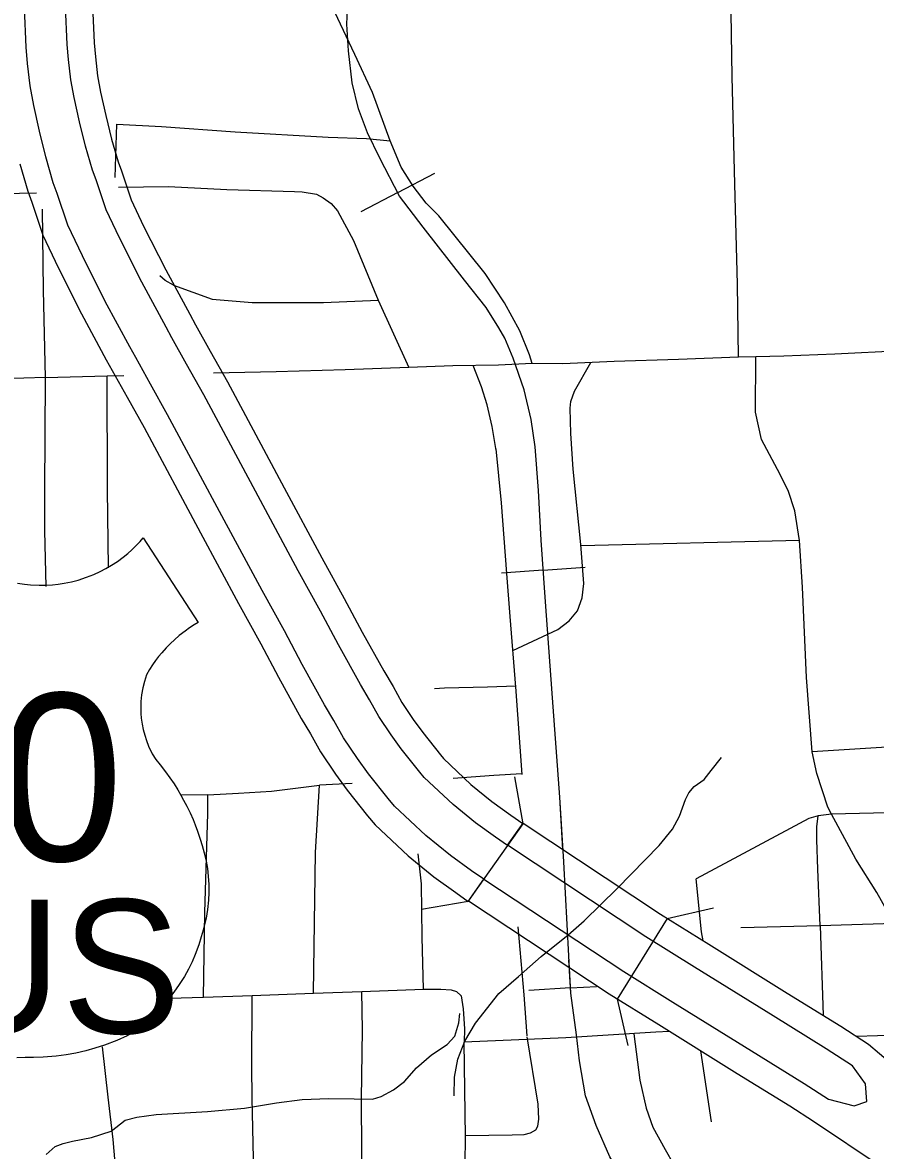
# Model space of a CAD drawing. Extents: x 22866 to 28196, y 1324810 to 1328105.
# Drawn here: x 25711.2 to 25775.8, y 1326255.1 to 1326340.7 of the extents above; entities that cross this region are included whole.
import ezdxf

# ---------------------------------------------------------------- set-up
doc = ezdxf.new("R2010")
doc.units = 0
for name, color, linetype in [('Level 15', 7, 'Continuous'), ('Level 22', 7, 'Continuous'), ('Level 33', 7, 'Continuous'), ('Level 34', 7, 'Continuous'), ('Level 35', 7, 'Continuous'), ('Level 36', 7, 'Continuous'), ('Level 40', 7, 'Continuous')]:
    doc.layers.add(name, color=color, linetype=linetype)

msp = doc.modelspace()

# ---------------------------------------------------------------- linework, layer by layer
at = {"layer": 'Level 15'}
msp.add_line((25745.32, 1326274.525), (25745.32, 1326274.525), dxfattribs=at)
for points in [[(25746.147, 1326275.704), (25745.213, 1326276.358), (25743.616, 1326277.516), (25741.758, 1326279.02), (25739.394, 1326281.263), (25738.897, 1326281.824), (25737.416, 1326283.71), (25736.57, 1326284.858), (25735.519, 1326286.436), (25734.794, 1326287.753), (25734.09, 1326288.927), (25732.398, 1326291.997), (25731.045, 1326294.541), (25729.348, 1326297.598), (25726.467, 1326302.946), (25722.19, 1326310.933), (25720.896, 1326313.244), (25719.783, 1326315.258), (25719.336, 1326316.075), (25717.467, 1326319.526), (25715.727, 1326322.978), (25714.636, 1326325.3), (25713.815, 1326327.714), (25713.528, 1326328.517), (25712.957, 1326330.477), (25712.474, 1326332.436), (25712.046, 1326334.366), (25711.77, 1326335.868), (25711.579, 1326337.562), (25711.469, 1326338.792), (25711.336, 1326341.782)], [(25747.937, 1326278.26), (25747.025, 1326278.9), (25745.515, 1326279.994), (25743.817, 1326281.368), (25741.64, 1326283.434), (25741.294, 1326283.824), (25739.9, 1326285.6), (25739.126, 1326286.65), (25738.19, 1326288.055), (25737.5, 1326289.309), (25736.796, 1326290.483), (25735.142, 1326293.483), (25733.787, 1326296.031), (25732.086, 1326299.096), (25729.216, 1326304.423), (25724.927, 1326312.432), (25723.623, 1326314.76), (25722.518, 1326316.762), (25722.076, 1326317.568), (25720.233, 1326320.972), (25718.533, 1326324.344), (25717.534, 1326326.469), (25716.762, 1326328.742), (25716.498, 1326329.48), (25715.971, 1326331.287), (25715.513, 1326333.148), (25715.105, 1326334.986), (25714.859, 1326336.326), (25714.684, 1326337.875), (25714.584, 1326339), (25714.456, 1326341.872)], [(25716.496, 1326341.931), (25716.62, 1326339.136), (25716.714, 1326338.08), (25716.878, 1326336.625), (25717.105, 1326335.392), (25717.5, 1326333.613), (25717.942, 1326331.817), (25718.44, 1326330.109), (25718.689, 1326329.414), (25719.429, 1326327.234), (25720.368, 1326325.237), (25722.042, 1326321.917), (25723.868, 1326318.544), (25724.305, 1326317.746), (25725.406, 1326315.752), (25726.716, 1326313.413), (25731.014, 1326305.388), (25733.876, 1326300.074), (25735.58, 1326297.005), (25736.936, 1326294.455), (25738.564, 1326291.501), (25739.269, 1326290.326), (25739.936, 1326289.115), (25740.797, 1326287.822), (25741.524, 1326286.836), (25742.862, 1326285.131), (25743.108, 1326284.853), (25745.163, 1326282.904), (25746.756, 1326281.614), (25748.209, 1326280.561), (25749.108, 1326279.931), (25747.937, 1326278.26)], [(25710.986, 1326329.948), (25711.587, 1326327.887), (25711.889, 1326327.042), (25712.74, 1326324.535), (25713.893, 1326322.084), (25715.659, 1326318.581), (25717.544, 1326315.099), (25717.996, 1326314.275), (25719.113, 1326312.252), (25720.4, 1326309.953), (25724.67, 1326301.981), (25727.558, 1326296.619), (25729.252, 1326293.567), (25730.604, 1326291.026), (25732.321, 1326287.909), (25733.025, 1326286.736), (25733.773, 1326285.376), (25734.899, 1326283.687), (25735.792, 1326282.475), (25737.329, 1326280.516), (25737.925, 1326279.844), (25740.412, 1326277.485), (25742.374, 1326275.896), (25744.029, 1326274.697), (25744.976, 1326274.033), (25746.147, 1326275.704)], [(25747.954, 1326278.284), (25749.126, 1326279.956), (25759.537, 1326273.052), (25763.205, 1326270.784), (25769.15, 1326267.08), (25773.196, 1326264.58), (25775.295, 1326263.215)], [(25774.098, 1326261.559), (25772.104, 1326262.856), (25768.074, 1326265.347), (25762.129, 1326269.051), (25758.436, 1326271.334), (25747.954, 1326278.284)], [(25771.132, 1326257.331), (25769.34, 1326258.498), (25765.353, 1326260.961), (25759.407, 1326264.665), (25755.652, 1326266.987), (25744.992, 1326274.056), (25746.163, 1326275.728)], [(25746.163, 1326275.728), (25756.753, 1326268.706), (25760.483, 1326266.399), (25766.429, 1326262.695), (25770.432, 1326260.221), (25772.267, 1326259.027), (25774.226, 1326258.539), (25775.17, 1326258.869), (25775.075, 1326260.191), (25774.098, 1326261.559)], [(25775.295, 1326263.215), (25776.963, 1326261.796), (25777.954, 1326260.852), (25780.458, 1326258.207)], [(25780.458, 1326258.207), (25776.272, 1326253.907), (25771.132, 1326257.331)]]:
    msp.add_lwpolyline(points, dxfattribs=at)
at = {"layer": 'Level 22'}
for points in [[(25710.814, 1326298.16), (25711.333, 1326298.08), (25711.81, 1326298.031), (25712.463, 1326298), (25712.994, 1326298.006), (25713.456, 1326298.035), (25713.896, 1326298.081), (25714.341, 1326298.149), (25714.902, 1326298.262), (25715.42, 1326298.398), (25716.053, 1326298.603), (25716.587, 1326298.814), (25717.073, 1326299.038), (25717.518, 1326299.271), (25717.929, 1326299.512), (25718.389, 1326299.814), (25718.81, 1326300.123), (25719.173, 1326300.419), (25719.479, 1326300.691), (25719.792, 1326300.993), (25720.098, 1326301.317), (25720.346, 1326301.601), (25724.501, 1326295.176), (25724.205, 1326294.999), (25723.851, 1326294.767), (25723.516, 1326294.53), (25723.07, 1326294.182), (25722.713, 1326293.875), (25722.397, 1326293.579), (25722.076, 1326293.253), (25721.746, 1326292.886), (25721.51, 1326292.601), (25721.276, 1326292.3), (25721.04, 1326291.97), (25720.81, 1326291.622), (25720.597, 1326291.214), (25720.436, 1326290.714), (25720.313, 1326290.217), (25720.222, 1326289.686), (25720.172, 1326289.195), (25720.155, 1326288.718), (25720.167, 1326288.273), (25720.196, 1326287.916), (25720.256, 1326287.479), (25720.336, 1326287.067), (25720.451, 1326286.622), (25720.577, 1326286.231), (25720.748, 1326285.792), (25721.019, 1326285.226), (25721.295, 1326284.781), (25721.63, 1326284.38), (25722.036, 1326283.858), (25722.366, 1326283.4), (25722.675, 1326282.942), (25722.957, 1326282.493), (25723.194, 1326282.09), (25723.403, 1326281.713), (25723.637, 1326281.263), (25723.889, 1326280.74), (25724.114, 1326280.228), (25724.27, 1326279.846), (25724.453, 1326279.357), (25724.656, 1326278.759), (25724.816, 1326278.261), (25724.967, 1326277.718), (25725.107, 1326277.086), (25725.2, 1326276.526), (25725.266, 1326275.94), (25725.304, 1326275.301), (25725.308, 1326274.701), (25725.28, 1326274.114), (25725.209, 1326273.424), (25725.102, 1326272.771), (25724.994, 1326272.276), (25724.881, 1326271.843), (25724.739, 1326271.353), (25724.549, 1326270.743), (25724.273, 1326270.003), (25724.037, 1326269.458), (25723.764, 1326268.898), (25723.462, 1326268.348), (25723.071, 1326267.717), (25722.667, 1326267.137), (25722.275, 1326266.632), (25721.831, 1326266.115), (25721.256, 1326265.519), (25720.769, 1326265.068), (25720.267, 1326264.648)], [(25720.267, 1326264.648), (25719.746, 1326264.254), (25719.12, 1326263.845), (25718.334, 1326263.493), (25717.414, 1326263.14), (25716.663, 1326262.895), (25715.988, 1326262.708), (25715.223, 1326262.532), (25714.506, 1326262.4), (25713.735, 1326262.294), (25712.764, 1326262.21), (25712.021, 1326262.184), (25711.385, 1326262.188), (25710.766, 1326262.181)]]:
    msp.add_lwpolyline(points, dxfattribs=at)
at = {"layer": 'Level 33'}
for points in [[(25739.053, 1326331.702), (25737.715, 1326335.371), (25736.381, 1326338.252), (25734.872, 1326341.45), (25734.275, 1326343.242), (25734.134, 1326344.893), (25734.31, 1326345.947), (25735.117, 1326347.634), (25737.224, 1326352.097), (25739.365, 1326356.359), (25741.226, 1326359.276), (25741.893, 1326360.19), (25743.894, 1326362.72), (25747.302, 1326367.129)], [(25765.45, 1326315.299), (25765.373, 1326320.833), (25765.179, 1326328.409), (25764.967, 1326336.579), (25764.87, 1326343.056)], [(25718.227, 1326328.906), (25718.347, 1326332.967)], [(25718.347, 1326332.967), (25721.717, 1326332.791), (25727.299, 1326332.369), (25734.356, 1326331.983), (25737.27, 1326331.877), (25739.053, 1326331.702)], [(25749.827, 1326314.807), (25749.617, 1326315.475), (25748.879, 1326317.302), (25747.721, 1326319.41), (25746.265, 1326321.637), (25742.736, 1326326.016), (25741.788, 1326326.965), (25740.805, 1326328.265), (25739.892, 1326329.706), (25739.053, 1326331.702)], [(25712.257, 1326327.733), (25704.441, 1326327.578), (25699.145, 1326327.508), (25695.269, 1326327.402), (25689.459, 1326327.35), (25686.285, 1326327.367)], [(25718.471, 1326328.189), (25722.247, 1326328.228), (25726.671, 1326328.017), (25731.796, 1326327.859), (25732.39, 1326327.824), (25733.461, 1326327.648), (25733.987, 1326327.367), (25734.584, 1326326.945), (25735.054, 1326326.403), (25736.287, 1326324.134)], [(25712.933, 1326313.76), (25712.775, 1326320.373), (25712.702, 1326326.513)], [(25736.287, 1326324.134), (25738.144, 1326319.621)], [(25722.634, 1326320.743), (25722.007, 1326321.097), (25721.61, 1326321.458)], [(25722.634, 1326320.743), (25725.575, 1326319.691), (25728.595, 1326319.445), (25734.001, 1326319.445), (25738.144, 1326319.621)], [(25738.144, 1326319.621), (25740.481, 1326314.523)], [(25785.574, 1326315.985), (25781.269, 1326315.879), (25777.84, 1326315.777), (25772.756, 1326315.523), (25768.898, 1326315.374), (25766.766, 1326315.314), (25765.45, 1326315.299), (25760.911, 1326315.12), (25756.035, 1326314.971), (25752.137, 1326314.791), (25749.827, 1326314.807), (25747.265, 1326314.677), (25743.815, 1326314.642), (25740.481, 1326314.523), (25735.635, 1326314.344), (25730.419, 1326314.195), (25725.658, 1326314.075)], [(25747.093, 1326308.222), (25746.795, 1326310.043), (25746.399, 1326311.678), (25745.972, 1326313.034), (25745.341, 1326314.658)], [(25748.36, 1326293.054), (25751.77, 1326294.634), (25752.622, 1326295.304), (25753.258, 1326296.06), (25753.613, 1326297.047), (25753.732, 1326298.122), (25753.505, 1326301.099), (25752.926, 1326306.805), (25752.756, 1326309.507), (25752.685, 1326311.418), (25752.755, 1326311.929), (25753.029, 1326312.71), (25754.26, 1326314.889)], [(25771.029, 1326285.378), (25770.609, 1326291.012), (25770.3, 1326297.863), (25770.067, 1326301.401), (25769.719, 1326303.645), (25769.217, 1326305.194), (25768.405, 1326306.78), (25767.206, 1326309.064), (25766.742, 1326311.115), (25766.766, 1326315.314)], [(25712.933, 1326313.76), (25706.353, 1326313.542), (25701.473, 1326313.454), (25696.022, 1326313.401), (25689.791, 1326313.296), (25685.473, 1326313.313), (25679.28, 1326313.073), (25672.79, 1326312.997), (25665.545, 1326312.868), (25662.634, 1326312.786), (25659.55, 1326312.733), (25654.441, 1326312.628), (25651.954, 1326312.523)], [(25712.897, 1326305.105), (25712.933, 1326313.76)], [(25712.933, 1326313.76), (25717.604, 1326313.885)], [(25717.604, 1326313.885), (25718.881, 1326313.913)], [(25717.714, 1326299.332), (25717.622, 1326305.257), (25717.604, 1326313.885)], [(25748.577, 1326290.277), (25748.158, 1326295.632), (25747.887, 1326298.904), (25747.482, 1326304.26), (25747.078, 1326308.336)], [(25712.996, 1326297.908), (25712.891, 1326302.134), (25712.897, 1326305.105)], [(25770.067, 1326301.401), (25753.517, 1326300.985)], [(25748.572, 1326290.347), (25746.428, 1326290.263), (25743.18, 1326290.186), (25742.426, 1326290.144)], [(25749.045, 1326283.657), (25748.576, 1326290.291)], [(25781.917, 1326286.042), (25771.029, 1326285.378)], [(25772.491, 1326280.633), (25772.23, 1326281.165), (25771.38, 1326283.739), (25771.029, 1326285.378)], [(25736.173, 1326282.969), (25733.688, 1326282.832)], [(25749.042, 1326283.693), (25746.921, 1326283.587), (25743.83, 1326283.341)], [(25725.238, 1326282.112), (25723.251, 1326282.085)], [(25724.901, 1326266.779), (25725.007, 1326273.187), (25725.238, 1326280.697), (25725.238, 1326282.112)], [(25725.238, 1326282.112), (25727.565, 1326282.237), (25730.069, 1326282.397), (25733.688, 1326282.832)], [(25733.254, 1326267.064), (25733.396, 1326277.748), (25733.688, 1326282.832)], [(25772.491, 1326280.633), (25771.486, 1326280.507), (25770.77, 1326280.314), (25762.242, 1326275.753)], [(25771.65, 1326272.186), (25771.457, 1326276.482), (25771.399, 1326278.708), (25771.389, 1326279.695), (25771.486, 1326280.507)], [(25803.336, 1326281.213), (25798.945, 1326281.238), (25790.499, 1326280.981), (25782.031, 1326280.865), (25772.491, 1326280.633)], [(25777.236, 1326272.35), (25775.923, 1326274.702), (25774.338, 1326277.237), (25772.491, 1326280.633)], [(25741.578, 1326267.363), (25741.489, 1326271.309), (25741.418, 1326275.363), (25741.173, 1326277.641)], [(25762.782, 1326271.047), (25762.648, 1326271.728), (25762.242, 1326275.753)], [(25749.442, 1326263.828), (25749.21, 1326266.944), (25748.763, 1326272.113)], [(25771.65, 1326272.186), (25765.625, 1326272.038)], [(25777.236, 1326272.35), (25771.65, 1326272.186)], [(25771.65, 1326272.186), (25771.867, 1326265.401)], [(25722.357, 1326266.693), (25724.901, 1326266.779)], [(25724.901, 1326266.779), (25728.587, 1326266.903), (25733.254, 1326267.064)], [(25728.796, 1326250.519), (25728.707, 1326254.535), (25728.6, 1326259.104), (25728.564, 1326261.513), (25728.587, 1326266.903)], [(25733.254, 1326267.064), (25736.899, 1326267.191)], [(25736.925, 1326250.99), (25736.872, 1326259.062), (25736.951, 1326264.294), (25736.899, 1326267.191)], [(25736.899, 1326267.191), (25741.578, 1326267.363), (25742.882, 1326267.374), (25743.666, 1326267.321), (25744.084, 1326267.191), (25744.424, 1326266.877), (25744.581, 1326265.882), (25744.685, 1326264.365), (25744.673, 1326263.368)], [(25760.216, 1326264.161), (25759.174, 1326264.104), (25752.368, 1326263.678)], [(25744.63, 1326251.385), (25744.707, 1326252.038), (25744.761, 1326256.184), (25744.673, 1326263.368)], [(25752.368, 1326263.678), (25744.673, 1326263.368)], [(25744.76, 1326256.289), (25748.305, 1326256.326), (25749.221, 1326256.348), (25749.69, 1326256.483), (25750.093, 1326256.706), (25750.249, 1326256.997), (25750.316, 1326257.511), (25750.271, 1326258.652), (25749.442, 1326263.753)], [(25757.523, 1326264), (25757.968, 1326260.47), (25758.459, 1326258.345), (25758.951, 1326256.914), (25759.889, 1326255.215), (25761.163, 1326253.001), (25762.146, 1326251.8), (25763.509, 1326250.458), (25764.335, 1326249.922), (25766.335, 1326249.283)], [(25774.396, 1326263.8), (25775.984, 1326263.858), (25782.403, 1326264.013)], [(25718.735, 1326251.647), (25718.291, 1326253.327), (25718.055, 1326255.969), (25717.689, 1326259.187), (25717.265, 1326263.014)], [(25762.566, 1326262.698), (25763.385, 1326257.324)]]:
    msp.add_lwpolyline(points, dxfattribs=at)
at = {"layer": 'Level 34'}
msp.add_lwpolyline([(25743.9, 1326259.299), (25743.926, 1326260.702), (25744.189, 1326262.076), (25744.714, 1326263.421), (25745.532, 1326264.794), (25747.284, 1326267.045), (25748.773, 1326268.331), (25750.496, 1326269.851), (25752.54, 1326271.488), (25753.766, 1326272.552), (25756.249, 1326275.007), (25759.431, 1326278.28), (25760.453, 1326279.508), (25760.979, 1326280.502), (25761.446, 1326281.758), (25761.68, 1326282.255), (25762.089, 1326282.752), (25762.848, 1326283.278), (25763.373, 1326283.951), (25764.162, 1326284.944)], dxfattribs=at)
at = {"layer": 'Level 35'}
for points in [[(25716.417, 1326256.123), (25717.902, 1326256.62), (25718.973, 1326257.431), (25719.862, 1326257.667), (25721.326, 1326257.876), (25725.221, 1326258.111), (25728.017, 1326258.347), (25730.448, 1326258.766), (25732.383, 1326259.001), (25734.395, 1326259.08), (25736.329, 1326259.053), (25737.715, 1326259.027), (25738.368, 1326259.236), (25739.309, 1326259.734), (25740.146, 1326260.362), (25741.055, 1326261.408), (25742.179, 1326262.402), (25743.382, 1326263.187), (25743.957, 1326263.815), (25744.27, 1326264.835), (25744.323, 1326265.542)], [(25712.993, 1326254.841), (25713.673, 1326255.443), (25714.274, 1326255.678), (25714.98, 1326255.861), (25716.417, 1326256.123)]]:
    msp.add_lwpolyline(points, dxfattribs=at)
at = {"layer": 'Level 36'}
for p, q in [((25749.125, 1326279.919), (25748.511, 1326283.467)), ((25744.976, 1326274.033), (25749.125, 1326279.919)), ((25744.976, 1326274.033), (25741.428, 1326273.42)), ((25760.052, 1326272.734), (25763.558, 1326273.554)), ((25760.052, 1326272.734), (25756.253, 1326266.615)), ((25756.253, 1326266.615), (25757.074, 1326263.11))]:
    msp.add_line(p, q, dxfattribs=at)
at = {"layer": 'Level 40'}
for p, q in [((25739.629, 1326327.773), (25742.439, 1326329.237)), ((25739.629, 1326327.773), (25736.819, 1326326.309)), ((25750.661, 1326299.138), (25753.822, 1326299.363)), ((25750.661, 1326299.138), (25747.5, 1326298.913)), ((25752.728, 1326267.468), (25754.684, 1326267.586)), ((25752.728, 1326267.468), (25749.566, 1326267.276))]:
    msp.add_line(p, q, dxfattribs=at)
for points in [[(25748.38, 1326315.211), (25747.731, 1326316.73), (25747.287, 1326317.516), (25746.33, 1326319.055), (25744.69, 1326321.141), (25741.547, 1326325.142), (25739.77, 1326327.502), (25738.267, 1326330.388), (25737.344, 1326332.303), (25736.661, 1326334.116), (25736.183, 1326336.099), (25735.909, 1326338.527), (25735.773, 1326340.545), (25735.841, 1326342.221), (25735.875, 1326343.496), (25736.456, 1326346.164), (25736.764, 1326347.634), (25737.754, 1326350.267), (25739.189, 1326353.003), (25740.454, 1326355.158), (25742.504, 1326357.996), (25744.417, 1326360.595)], [(25752.146, 1326277.953), (25751.899, 1326281.94), (25751.352, 1326289.464), (25750.805, 1326297.107), (25750.498, 1326301.429), (25750.293, 1326305.191), (25750.054, 1326308.509), (25749.746, 1326310.56), (25749.2, 1326312.818), (25748.38, 1326315.211), (25747.731, 1326316.73), (25747.287, 1326317.516), (25746.33, 1326319.055), (25744.69, 1326321.141), (25741.547, 1326325.142), (25739.77, 1326327.502), (25738.267, 1326330.388), (25737.344, 1326332.303), (25736.661, 1326334.116), (25736.183, 1326336.099), (25735.909, 1326338.527), (25735.773, 1326340.545), (25735.841, 1326342.221)], [(25752.203, 1326277.03), (25751.899, 1326281.94), (25751.352, 1326289.464), (25750.805, 1326297.107), (25750.498, 1326301.429), (25750.293, 1326305.191), (25750.054, 1326308.509), (25749.746, 1326310.56), (25749.2, 1326312.818), (25748.38, 1326315.211)], [(25752.728, 1326267.521), (25752.203, 1326277.03)], [(25770.922, 1326240.123), (25765.9, 1326244.295), (25760.987, 1326248.313), (25758.766, 1326250.433), (25756.613, 1326253.135), (25755.691, 1326254.674), (25754.666, 1326257.034), (25753.846, 1326259.291), (25753.402, 1326261.934), (25753.163, 1326263.918), (25752.753, 1326267.064), (25752.599, 1326269.599)], [(25799.383, 1326218.646), (25797.022, 1326219.553), (25795.557, 1326220.39), (25794.361, 1326221.314), (25791.764, 1326223.468), (25787.63, 1326226.82), (25782.71, 1326230.821), (25779.635, 1326233.181), (25770.922, 1326240.123), (25765.9, 1326244.295), (25760.987, 1326248.313), (25758.766, 1326250.433), (25756.613, 1326253.135), (25755.691, 1326254.674), (25754.666, 1326257.034), (25753.846, 1326259.291), (25753.402, 1326261.934), (25753.163, 1326263.918), (25752.753, 1326267.064), (25752.647, 1326268.98)]]:
    msp.add_lwpolyline(points, dxfattribs=at)

# ---------------------------------------------------------------- texts
at = {"layer": 'Level 22'}
for s, height, p in [('270', 12.6742, (25690.558, 1326277.115)), ('BUS', 10.1394, (25695.32, 1326264.028))]:
    msp.add_text(s, height=height, dxfattribs=at).set_placement(p)

doc.saveas('drawing.dxf')
